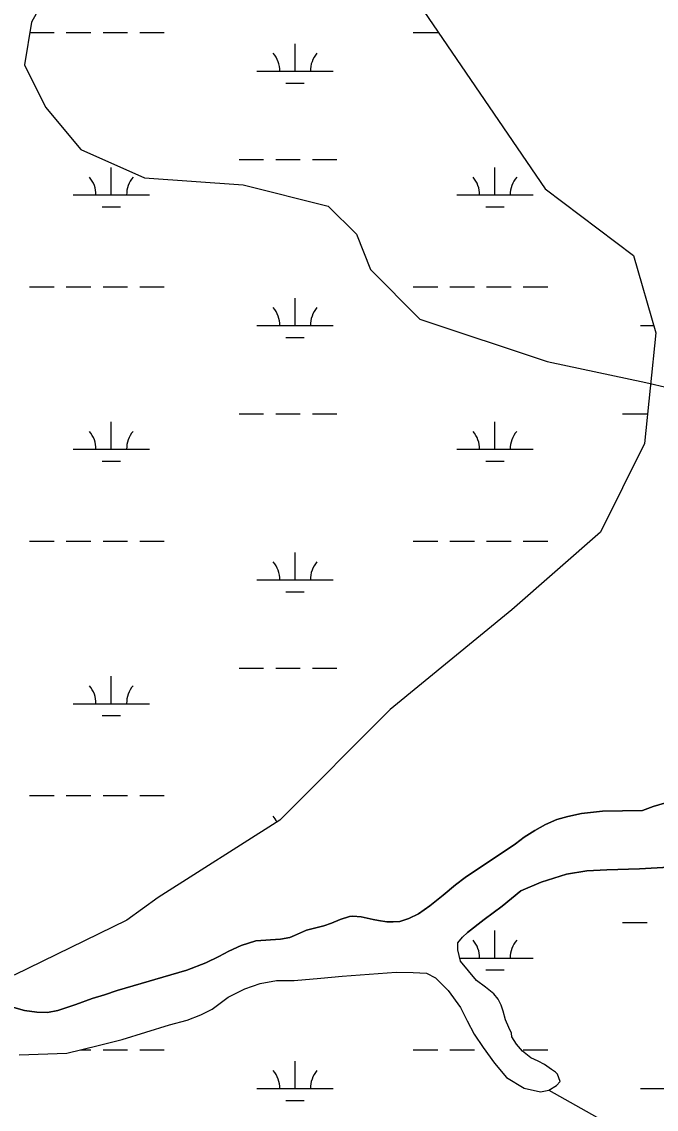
# Model space of a CAD drawing. Extents: x 3177185 to 3215018, y 812988 to 838321.
# Drawn here: x 3188095 to 3188925, y 820802 to 822225 of the extents above; entities that cross this region are included whole.
import ezdxf

# ---------------------------------------------------------------- set-up
doc = ezdxf.new("R2010")
doc.units = 0
for name, color, linetype in [('V-SITE-VEGE', 7, 'Continuous'), ('V-TOPO-SHOR', 7, 'Continuous'), ('V-WETL-SWMP', 7, 'Continuous')]:
    doc.layers.add(name, color=color, linetype=linetype)

msp = doc.modelspace()

# ---------------------------------------------------------------- linework, layer by layer
at = {"layer": 'V-SITE-VEGE'}
for p, q in [((3188920.9, 821197.9), (3188906.9, 821192.9)), ((3188943.2, 821204.6), (3188920.9, 821197.9)), ((3188794.9, 821181), (3188780.1, 821174.6)), ((3188809.3, 821185.2), (3188794.9, 821181)), ((3188827.1, 821189), (3188809.3, 821185.2)), ((3188854.4, 821192.2), (3188827.1, 821189)), ((3188906.9, 821192.9), (3188854.4, 821192.2)), ((3188766, 821166.6), (3188752.2, 821157.8)), ((3188780.1, 821174.6), (3188766, 821166.6)), ((3188752.2, 821157.8), (3188740.5, 821149.4)), ((3188740.5, 821149.4), (3188674.7, 821105.1)), ((3188774.4, 821099.1), (3188807.6, 821109.7)), ((3188807.6, 821109.7), (3188834, 821113.8)), ((3188834, 821113.8), (3188860, 821115.4)), ((3188860, 821115.4), (3188903.1, 821116.4)), ((3188903.1, 821116.4), (3188971.8, 821120.5)), ((3188662.3, 821095.8), (3188646.2, 821082.1)), ((3188674.7, 821105.1), (3188662.3, 821095.8)), ((3188747.7, 821087.9), (3188774.4, 821099.1)), ((3188646.2, 821082.1), (3188628.6, 821068.1)), ((3188723.1, 821067.9), (3188747.7, 821087.9)), ((3188628.6, 821068.1), (3188613.9, 821057.6)), ((3188699.8, 821050.3), (3188723.1, 821067.9)), ((3188523.5, 821054.3), (3188511.1, 821050.3)), ((3188528, 821054.8), (3188523.5, 821054.3)), ((3188538.8, 821053.9), (3188528, 821054.8)), ((3188554.6, 821050.1), (3188538.8, 821053.9)), ((3188613.9, 821057.6), (3188601.2, 821051.6)), ((3188490, 821042), (3188467.2, 821036.5)), ((3188499.7, 821045.6), (3188490, 821042)), ((3188511.1, 821050.3), (3188499.7, 821045.6)), ((3188561.6, 821048.8), (3188554.6, 821050.1)), ((3188572.4, 821047.2), (3188561.6, 821048.8)), ((3188580.8, 821047.1), (3188572.4, 821047.2)), ((3188589.4, 821047.9), (3188580.8, 821047.1)), ((3188601.2, 821051.6), (3188589.4, 821047.9)), ((3188677.7, 821033.4), (3188699.8, 821050.3)), ((3188433.1, 821024.4), (3188400.9, 821022.2)), ((3188445.5, 821026.9), (3188433.1, 821024.4)), ((3188451.6, 821029.2), (3188445.5, 821026.9)), ((3188467.2, 821036.5), (3188451.6, 821029.2)), ((3188665.4, 821019.6), (3188671.4, 821027.3)), ((3188671.4, 821027.3), (3188677.7, 821033.4)), ((3188381.8, 821016.1), (3188365.6, 821008.8)), ((3188400.9, 821022.2), (3188381.8, 821016.1)), ((3188665.3, 821010.6), (3188665.4, 821019.6)), ((3188668.7, 820995.6), (3188665.3, 821010.6)), ((3188352.6, 821001.9), (3188335.6, 820993.8)), ((3188365.6, 821008.8), (3188352.6, 821001.9)), ((3188689.6, 820970.6), (3188668.7, 820995.6)), ((3188310.5, 820983.9), (3188219.4, 820957.5)), ((3188335.6, 820993.8), (3188310.5, 820983.9)), ((3188513.8, 820976), (3188584.6, 820981.5)), ((3188584.6, 820981.5), (3188606.6, 820980.9)), ((3188406.7, 820966.6), (3188427.9, 820970.5)), ((3188427.9, 820970.5), (3188450.9, 820970.3)), ((3188450.9, 820970.3), (3188486, 820973.4)), ((3188486, 820973.4), (3188513.8, 820976)), ((3188606.6, 820980.9), (3188624.2, 820980.2)), ((3188624.2, 820980.2), (3188635.8, 820973.9)), ((3188635.8, 820973.9), (3188652.6, 820957.5)), ((3188701.6, 820962), (3188689.6, 820970.6)), ((3188219.4, 820957.5), (3188202.7, 820951.9)), ((3188364.7, 820948.5), (3188386.6, 820959.7)), ((3188386.6, 820959.7), (3188406.7, 820966.6)), ((3188652.6, 820957.5), (3188668.6, 820935.1)), ((3188712.2, 820953), (3188701.6, 820962)), ((3188717.8, 820946), (3188712.2, 820953)), ((3188165.2, 820939.1), (3188142, 820931.2)), ((3188186.7, 820946.9), (3188165.2, 820939.1)), ((3188202.7, 820951.9), (3188186.7, 820946.9)), ((3188343.7, 820933), (3188364.7, 820948.5)), ((3188721.8, 820938.3), (3188717.8, 820946)), ((3188098.1, 820931.2), (3188084.4, 820935.2)), ((3188114.5, 820929), (3188098.1, 820931.2)), ((3188128.4, 820928.5), (3188114.5, 820929)), ((3188142, 820931.2), (3188128.4, 820928.5)), ((3188310.9, 820918.7), (3188329, 820925.7)), ((3188329, 820925.7), (3188343.7, 820933)), ((3188668.6, 820935.1), (3188677.5, 820917.7)), ((3188724.4, 820930.2), (3188721.8, 820938.3)), ((3188727.7, 820919), (3188724.4, 820930.2)), ((3188226, 820893.4), (3188287.9, 820912.7)), ((3188287.9, 820912.7), (3188310.9, 820918.7)), ((3188677.5, 820917.7), (3188686.6, 820900.5)), ((3188731.8, 820909.1), (3188727.7, 820919)), ((3188686.6, 820900.5), (3188698.2, 820882.7)), ((3188735.4, 820901.8), (3188731.8, 820909.1)), ((3188735.7, 820896.9), (3188735.4, 820901.8)), ((3188741.8, 820887.4), (3188735.7, 820896.9)), ((3188153.4, 820875.5), (3188194.7, 820885.3)), ((3188194.7, 820885.3), (3188226, 820893.4)), ((3188698.2, 820882.7), (3188713.4, 820862.6)), ((3188749.9, 820878.2), (3188741.8, 820887.4)), ((3188091.1, 820873.5), (3188153.4, 820875.5)), ((3188760.9, 820869.4), (3188749.9, 820878.2)), ((3188770.2, 820865), (3188760.9, 820869.4)), ((3188713.4, 820862.6), (3188728.7, 820843.6)), ((3188778.6, 820860.5), (3188770.2, 820865)), ((3188788, 820854.3), (3188778.6, 820860.5)), ((3188792.9, 820850.7), (3188788, 820854.3)), ((3188728.7, 820843.6), (3188751.8, 820829.6)), ((3188795.6, 820848.1), (3188792.9, 820850.7)), ((3188799.3, 820838.2), (3188795.6, 820848.1)), ((3188751.8, 820829.6), (3188773.6, 820825.1)), ((3188773.6, 820825.1), (3188784.4, 820827.1)), ((3188784.4, 820827.1), (3188794.5, 820833)), ((3188794.5, 820833), (3188799.3, 820838.2))]:
    msp.add_line(p, q, dxfattribs=at)
at = {"layer": 'V-TOPO-SHOR'}
msp.add_line((3188699.8, 821050.3), (3188677.7, 821033.4), dxfattribs=at)
for points in [[(3188153.5, 822307), (3188107.3, 822223.8), (3188098, 822168.4), (3188125.7, 822112.9), (3188171.9, 822057.5), (3188255.1, 822020.5), (3188384.5, 822011.3), (3188495.4, 821983.5), (3188532.4, 821946.6), (3188550.9, 821900.4), (3188615.5, 821835.7), (3188781.9, 821780.2), (3188911.3, 821752.5), (3189031.4, 821724.8)], [(3188084.4, 820935.2), (3188098.1, 820931.2), (3188114.5, 820929), (3188128.4, 820928.5), (3188142, 820931.2), (3188165.2, 820939.1), (3188186.7, 820946.9), (3188202.7, 820951.9), (3188219.4, 820957.5), (3188310.5, 820983.9), (3188335.6, 820993.8), (3188352.6, 821001.9), (3188365.6, 821008.8), (3188381.8, 821016.1), (3188400.9, 821022.2), (3188433.1, 821024.4), (3188445.5, 821026.9), (3188451.6, 821029.2), (3188467.2, 821036.5), (3188490, 821042), (3188499.7, 821045.6), (3188511.1, 821050.2), (3188523.5, 821054.3), (3188528, 821054.8), (3188538.8, 821053.9), (3188554.6, 821050.1), (3188561.6, 821048.8), (3188572.4, 821047.2), (3188580.8, 821047.1), (3188589.4, 821047.9), (3188601.2, 821051.6), (3188613.9, 821057.6), (3188628.6, 821068.1), (3188646.2, 821082.1), (3188662.3, 821095.8), (3188674.6, 821105.1), (3188740.5, 821149.4), (3188752.2, 821157.8), (3188766, 821166.6), (3188780.1, 821174.6), (3188794.9, 821181), (3188809.3, 821185.2), (3188827.1, 821189), (3188854.4, 821192.2), (3188906.9, 821192.9), (3188920.9, 821197.9), (3188943.2, 821204.6)], [(3188971.8, 821120.5), (3188903.1, 821116.4), (3188860, 821115.4), (3188834, 821113.8), (3188807.6, 821109.7), (3188774.4, 821099.1), (3188747.7, 821087.9), (3188723.1, 821067.9), (3188699.8, 821050.3)], [(3188091.1, 820873.5), (3188153.4, 820875.5), (3188194.7, 820885.3), (3188226, 820893.4), (3188287.9, 820912.7), (3188310.9, 820918.7), (3188329, 820925.7), (3188343.7, 820933), (3188364.7, 820948.5), (3188386.6, 820959.7), (3188406.7, 820966.6), (3188427.9, 820970.5), (3188450.9, 820970.3), (3188486, 820973.4), (3188513.8, 820976), (3188584.6, 820981.5), (3188606.6, 820980.9), (3188624.2, 820980.2), (3188635.8, 820973.9), (3188652.6, 820957.5), (3188668.6, 820935.1), (3188677.5, 820917.7), (3188686.6, 820900.5), (3188698.2, 820882.7), (3188713.4, 820862.6), (3188728.7, 820843.6), (3188751.8, 820829.6), (3188773.6, 820825.1), (3188784.4, 820827.1), (3188794.5, 820833), (3188799.3, 820838.2), (3188795.6, 820848.1), (3188792.9, 820850.7), (3188788, 820854.3), (3188778.6, 820860.5), (3188770.2, 820865), (3188760.9, 820869.4), (3188749.9, 820878.2), (3188741.8, 820887.4), (3188735.7, 820896.9), (3188735.4, 820901.8), (3188731.8, 820909.1), (3188727.7, 820919), (3188724.4, 820930.2), (3188721.8, 820938.3), (3188717.8, 820946), (3188712.2, 820953), (3188701.6, 820962), (3188689.6, 820970.6), (3188668.7, 820995.6), (3188665.3, 821010.6), (3188665.4, 821019.6), (3188671.4, 821027.3), (3188677.7, 821033.4)], [(3188784.4, 820827.1), (3188947.7, 820735), (3189050.4, 820647), (3189050.4, 820632.3), (3189109.1, 820529.6), (3189094.5, 820397.5), (3189094.5, 820324.1), (3189094.5, 820221.4), (3189050.4, 820148), (3188918.4, 820148), (3188845, 820192.1), (3188742.3, 820324.1), (3188712.9, 820382.8), (3188654.2, 820456.2), (3188566.2, 820514.9), (3188507.5, 820514.9), (3188434.1, 820514.9), (3188360.7, 820500.2), (3188302, 820544.3), (3188199.3, 820514.9), (3188081.9, 820470.9), (3188037.9, 820456.2), (3187993.8, 820426.9), (3187958, 820342.9)]]:
    msp.add_lwpolyline(points, dxfattribs=at)
at = {"layer": 'V-WETL-SWMP'}
for p, q in [((3188562.3, 822324.5), (3188779.4, 822005.9)), ((3188104.9, 822210.6), (3188136.9, 822210.6)), ((3188152.9, 822210.6), (3188184.9, 822210.6)), ((3188200.9, 822210.6), (3188232.9, 822210.6)), ((3188248.9, 822210.6), (3188280.9, 822210.6)), ((3188606.9, 822210.6), (3188638.9, 822210.6)), ((3188452.3, 822159.8), (3188452.3, 822195.8)), ((3188402.3, 822159.8), (3188502.3, 822159.8)), ((3188440.3, 822144.4), (3188464.3, 822144.4)), ((3188211.8, 821998), (3188211.8, 822034)), ((3188378.9, 822044.4), (3188410.9, 822044.4)), ((3188426.9, 822044.4), (3188458.9, 822044.4)), ((3188474.9, 822044.4), (3188506.9, 822044.4)), ((3188713.7, 821998), (3188713.7, 822034)), ((3188779.4, 822005.9), (3188895.2, 821919)), ((3188161.8, 821998), (3188261.8, 821998)), ((3188663.7, 821998), (3188763.7, 821998)), ((3188199.8, 821982.5), (3188223.8, 821982.5)), ((3188701.7, 821982.5), (3188725.7, 821982.5)), ((3188895.2, 821919), (3188924.1, 821817.6)), ((3188104.9, 821877.9), (3188136.9, 821877.9)), ((3188152.9, 821877.9), (3188184.9, 821877.9)), ((3188200.9, 821877.9), (3188232.9, 821877.9)), ((3188248.9, 821877.9), (3188280.9, 821877.9)), ((3188606.9, 821877.9), (3188638.9, 821877.9)), ((3188654.9, 821877.9), (3188686.9, 821877.9)), ((3188702.9, 821877.9), (3188734.9, 821877.9)), ((3188750.9, 821877.9), (3188782.9, 821877.9)), ((3188452.3, 821827.2), (3188452.3, 821863.2)), ((3188402.3, 821827.2), (3188502.3, 821827.2)), ((3188904.2, 821827.2), (3188921.4, 821827.2)), ((3188440.3, 821811.7), (3188464.3, 821811.7)), ((3188924.1, 821817.6), (3188909.6, 821672.8)), ((3188378.9, 821711.7), (3188410.9, 821711.7)), ((3188426.9, 821711.7), (3188458.9, 821711.7)), ((3188474.9, 821711.7), (3188506.9, 821711.7)), ((3188880.8, 821711.7), (3188912.8, 821711.7)), ((3188211.8, 821665.3), (3188211.8, 821701.3)), ((3188713.7, 821665.3), (3188713.7, 821701.3)), ((3188161.8, 821665.3), (3188261.8, 821665.3)), ((3188663.7, 821665.3), (3188763.7, 821665.3)), ((3188909.6, 821672.8), (3188851.8, 821556.9)), ((3188199.8, 821649.9), (3188223.8, 821649.9)), ((3188701.7, 821649.9), (3188725.7, 821649.9)), ((3188851.8, 821556.9), (3188736, 821455.5)), ((3188104.9, 821545.2), (3188136.9, 821545.2)), ((3188152.9, 821545.2), (3188184.9, 821545.2)), ((3188200.9, 821545.2), (3188232.9, 821545.2)), ((3188248.9, 821545.2), (3188280.9, 821545.2)), ((3188606.9, 821545.2), (3188638.9, 821545.2)), ((3188654.9, 821545.2), (3188686.9, 821545.2)), ((3188702.9, 821545.2), (3188734.9, 821545.2)), ((3188750.9, 821545.2), (3188782.9, 821545.2)), ((3188452.3, 821494.5), (3188452.3, 821530.5)), ((3188402.3, 821494.5), (3188502.3, 821494.5)), ((3188440.3, 821479.1), (3188464.3, 821479.1)), ((3188736, 821455.5), (3188576.8, 821325.2)), ((3188211.8, 821332.6), (3188211.8, 821368.6)), ((3188378.9, 821379.1), (3188410.9, 821379.1)), ((3188426.9, 821379.1), (3188458.9, 821379.1)), ((3188474.9, 821379.1), (3188506.9, 821379.1)), ((3188161.8, 821332.6), (3188261.8, 821332.6)), ((3188576.8, 821325.2), (3188432.1, 821180.3)), ((3188199.8, 821317.2), (3188223.8, 821317.2)), ((3188104.9, 821212.6), (3188136.9, 821212.6)), ((3188152.9, 821212.6), (3188184.9, 821212.6)), ((3188200.9, 821212.6), (3188232.9, 821212.6)), ((3188248.9, 821212.6), (3188280.9, 821212.6)), ((3188432.1, 821180.3), (3188272.9, 821078.9)), ((3188402.3, 821161.8), (3188403, 821161.8)), ((3188774.4, 821099.1), (3188807.6, 821109.7)), ((3188807.6, 821109.7), (3188834, 821113.8)), ((3188834, 821113.8), (3188860, 821115.4)), ((3188860, 821115.4), (3188903.1, 821116.4)), ((3188903.1, 821116.4), (3188971.8, 821120.5)), ((3188747.7, 821087.9), (3188774.4, 821099.1)), ((3188723.1, 821067.9), (3188747.7, 821087.9)), ((3188272.9, 821078.9), (3188231.9, 821049.6)), ((3188699.8, 821050.3), (3188723.1, 821067.9)), ((3188231.9, 821049.6), (3188084.8, 820977.6)), ((3188677.7, 821033.4), (3188699.8, 821050.3)), ((3188880.8, 821046.4), (3188912.8, 821046.4)), ((3188665.4, 821019.6), (3188671.4, 821027.3)), ((3188671.4, 821027.3), (3188677.7, 821033.4)), ((3188713.7, 820999.9), (3188713.7, 821035.9)), ((3188665.3, 821010.6), (3188665.4, 821019.6)), ((3188668.7, 820995.6), (3188665.3, 821010.6)), ((3188667.7, 820999.9), (3188763.7, 820999.9)), ((3188689.6, 820970.6), (3188668.7, 820995.6)), ((3188513.8, 820976.1), (3188584.6, 820981.5)), ((3188584.6, 820981.5), (3188606.6, 820980.9)), ((3188701.7, 820984.5), (3188725.7, 820984.5)), ((3188406.7, 820966.6), (3188427.9, 820970.5)), ((3188427.9, 820970.5), (3188450.9, 820970.3)), ((3188450.9, 820970.3), (3188486, 820973.4)), ((3188486, 820973.4), (3188513.8, 820976.1)), ((3188606.6, 820980.9), (3188624.2, 820980.2)), ((3188624.2, 820980.2), (3188635.8, 820973.9)), ((3188635.8, 820973.9), (3188652.6, 820957.5)), ((3188701.6, 820962), (3188689.6, 820970.6)), ((3188364.7, 820948.5), (3188386.6, 820959.7)), ((3188386.6, 820959.7), (3188406.7, 820966.6)), ((3188652.6, 820957.5), (3188668.6, 820935.1)), ((3188712.2, 820953), (3188701.6, 820962)), ((3188717.8, 820946), (3188712.2, 820953)), ((3188343.7, 820933), (3188364.7, 820948.5)), ((3188721.8, 820938.3), (3188717.8, 820946)), ((3188310.9, 820918.7), (3188329, 820925.7)), ((3188329, 820925.7), (3188343.7, 820933)), ((3188668.6, 820935.1), (3188677.5, 820917.7)), ((3188724.4, 820930.2), (3188721.8, 820938.3)), ((3188727.7, 820919), (3188724.4, 820930.2)), ((3188226, 820893.4), (3188287.9, 820912.7)), ((3188287.9, 820912.7), (3188310.9, 820918.7)), ((3188677.5, 820917.7), (3188686.6, 820900.5)), ((3188731.8, 820909.1), (3188727.7, 820919)), ((3188686.6, 820900.5), (3188698.2, 820882.7)), ((3188735.4, 820901.8), (3188731.8, 820909.1)), ((3188735.7, 820896.9), (3188735.4, 820901.8)), ((3188741.8, 820887.4), (3188735.7, 820896.9)), ((3188153.4, 820875.5), (3188194.7, 820885.3)), ((3188194.7, 820885.3), (3188226, 820893.4)), ((3188698.2, 820882.7), (3188713.4, 820862.6)), ((3188749.9, 820878.3), (3188741.8, 820887.4)), ((3188091.1, 820873.5), (3188153.4, 820875.5)), ((3188171.8, 820879.9), (3188185, 820879.9)), ((3188201, 820879.9), (3188233, 820879.9)), ((3188249, 820879.9), (3188281, 820879.9)), ((3188606.9, 820879.9), (3188638.9, 820879.9)), ((3188654.9, 820879.9), (3188686.9, 820879.9)), ((3188760.9, 820869.4), (3188749.9, 820878.3)), ((3188750.9, 820879.9), (3188782.9, 820879.9)), ((3188770.2, 820865), (3188760.9, 820869.4)), ((3188452.3, 820829.1), (3188452.3, 820865.1)), ((3188713.4, 820862.6), (3188728.7, 820843.6)), ((3188778.6, 820860.5), (3188770.2, 820865)), ((3188788, 820854.3), (3188778.6, 820860.5)), ((3188792.9, 820850.7), (3188788, 820854.3)), ((3188728.7, 820843.6), (3188751.8, 820829.6)), ((3188795.6, 820848.1), (3188792.9, 820850.7)), ((3188799.3, 820838.2), (3188795.6, 820848.1)), ((3188402.3, 820829.1), (3188502.3, 820829.1)), ((3188751.8, 820829.6), (3188773.6, 820825.1)), ((3188773.6, 820825.1), (3188784.4, 820827.1)), ((3188784.4, 820827.1), (3188794.5, 820833)), ((3188794.5, 820833), (3188799.3, 820838.2)), ((3188904.2, 820829.1), (3189004.2, 820829.1)), ((3188440.3, 820813.7), (3188464.3, 820813.7))]:
    msp.add_line(p, q, dxfattribs=at)
for centre, start, end in [((3188397, 822160.3), 359.2282, 40.7718), ((3188507.5, 822160.3), 139.2282, 180.7718), ((3188156.5, 821998.4), 359.2282, 40.7718), ((3188267, 821998.4), 139.2282, 180.7718), ((3188658.5, 821998.4), 359.2282, 40.7718), ((3188768.9, 821998.4), 139.2282, 180.7718), ((3188397, 821827.6), 359.2282, 40.7718), ((3188507.5, 821827.6), 139.2282, 180.7718), ((3188156.5, 821665.8), 359.2282, 40.7718), ((3188267, 821665.8), 139.2282, 180.7718), ((3188658.5, 821665.8), 359.2282, 40.7718), ((3188768.9, 821665.8), 139.2282, 180.7718), ((3188397, 821495), 359.2282, 40.7718), ((3188507.5, 821495), 139.2282, 180.7718), ((3188156.5, 821333.1), 359.2282, 40.7718), ((3188267, 821333.1), 139.2282, 180.7718), ((3188397, 821162.3), 26.5886, 40.7718), ((3188658.5, 821000.4), 359.2282, 40.7718), ((3188769, 821000.4), 139.2282, 180.7718), ((3188397, 820829.6), 359.2282, 40.7718), ((3188507.5, 820829.6), 139.2282, 180.7718)]:
    msp.add_arc(centre, 35.2, start, end, dxfattribs=at)

doc.saveas('drawing.dxf')
